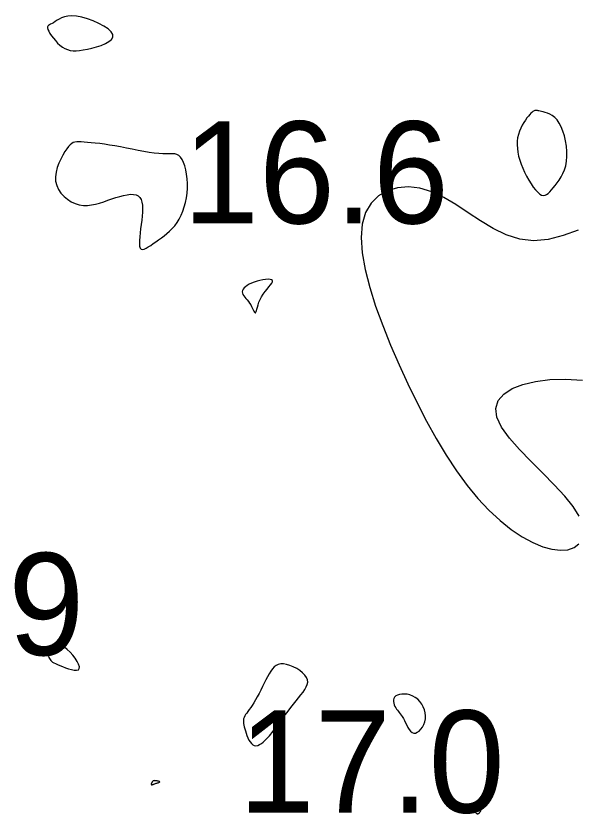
# Model space of a CAD drawing. Extents: x 3040093 to 3056816, y 408076 to 509144.
# Drawn here: x 3046483.64 to 3046511.15, y 434873.55 to 434912.62 of the extents above; entities that cross this region are included whole.
import ezdxf

# ---------------------------------------------------------------- set-up
doc = ezdxf.new("R2010")
doc.units = 0
doc.layers.add('V-CHAN-CONT-EL17', color=7, linetype='Continuous')
doc.layers.add('V-TOPO-SOUN-0610', color=7, linetype='Continuous')

msp = doc.modelspace()

# ---------------------------------------------------------------- linework, layer by layer
at = {"layer": 'V-CHAN-CONT-EL17'}
for points in [[(3046487.355, 434911.044), (3046487.585, 434911.107), (3046487.809, 434911.181), (3046488.015, 434911.266), (3046488.189, 434911.362), (3046488.318, 434911.469), (3046488.388, 434911.585), (3046488.386, 434911.711), (3046488.304, 434911.846), (3046488.151, 434911.985), (3046487.943, 434912.123), (3046487.694, 434912.254), (3046487.421, 434912.373), (3046487.137, 434912.474), (3046486.859, 434912.552), (3046486.602, 434912.601), (3046486.376, 434912.619), (3046486.183, 434912.609), (3046486.017, 434912.576), (3046485.876, 434912.528), (3046485.755, 434912.469), (3046485.652, 434912.405), (3046485.561, 434912.344), (3046485.479, 434912.289), (3046485.405, 434912.247), (3046485.337, 434912.213), (3046485.28, 434912.184), (3046485.234, 434912.155), (3046485.201, 434912.123), (3046485.184, 434912.083), (3046485.184, 434912.03), (3046485.204, 434911.961), (3046485.245, 434911.872), (3046485.304, 434911.768), (3046485.38, 434911.653), (3046485.47, 434911.533), (3046485.571, 434911.412), (3046485.68, 434911.295), (3046485.796, 434911.189), (3046485.915, 434911.097), (3046486.037, 434911.025), (3046486.162, 434910.971), (3046486.293, 434910.936), (3046486.433, 434910.917), (3046486.585, 434910.915), (3046486.75, 434910.927), (3046486.933, 434910.953), (3046487.135, 434910.992)], [(3046510.118, 434907.526), (3046510.003, 434907.645), (3046509.886, 434907.738), (3046509.768, 434907.807), (3046509.653, 434907.858), (3046509.544, 434907.895), (3046509.446, 434907.92), (3046509.36, 434907.94), (3046509.29, 434907.956), (3046509.234, 434907.97), (3046509.19, 434907.981), (3046509.155, 434907.99), (3046509.126, 434907.996), (3046509.102, 434907.999), (3046509.08, 434907.999), (3046509.057, 434907.996), (3046509.032, 434907.99), (3046509.003, 434907.978), (3046508.969, 434907.961), (3046508.931, 434907.935), (3046508.888, 434907.899), (3046508.838, 434907.853), (3046508.782, 434907.793), (3046508.718, 434907.719), (3046508.647, 434907.629), (3046508.572, 434907.524), (3046508.494, 434907.405), (3046508.418, 434907.275), (3046508.347, 434907.133), (3046508.283, 434906.983), (3046508.231, 434906.824), (3046508.192, 434906.658), (3046508.171, 434906.487), (3046508.165, 434906.311), (3046508.176, 434906.13), (3046508.201, 434905.945), (3046508.241, 434905.756), (3046508.295, 434905.563), (3046508.362, 434905.368), (3046508.441, 434905.17), (3046508.531, 434904.97), (3046508.63, 434904.773), (3046508.736, 434904.583), (3046508.846, 434904.404), (3046508.957, 434904.242), (3046509.067, 434904.101), (3046509.174, 434903.986), (3046509.274, 434903.901), (3046509.366, 434903.85), (3046509.451, 434903.831), (3046509.532, 434903.841), (3046509.61, 434903.877), (3046509.687, 434903.934), (3046509.766, 434904.011), (3046509.848, 434904.103), (3046509.936, 434904.208), (3046510.031, 434904.324), (3046510.13, 434904.45), (3046510.228, 434904.588), (3046510.323, 434904.739), (3046510.41, 434904.905), (3046510.485, 434905.087), (3046510.545, 434905.287), (3046510.586, 434905.505), (3046510.605, 434905.741), (3046510.602, 434905.99), (3046510.58, 434906.246), (3046510.539, 434906.501), (3046510.481, 434906.748), (3046510.409, 434906.981), (3046510.323, 434907.193), (3046510.225, 434907.376)], [(3046486.942, 434903.346), (3046487.142, 434903.345), (3046487.341, 434903.367), (3046487.539, 434903.407), (3046487.737, 434903.462), (3046487.935, 434903.526), (3046488.132, 434903.595), (3046488.329, 434903.664), (3046488.525, 434903.73), (3046488.717, 434903.788), (3046488.903, 434903.835), (3046489.079, 434903.87), (3046489.242, 434903.888), (3046489.39, 434903.886), (3046489.518, 434903.862), (3046489.625, 434903.813), (3046489.707, 434903.736), (3046489.767, 434903.633), (3046489.806, 434903.507), (3046489.828, 434903.36), (3046489.836, 434903.196), (3046489.831, 434903.016), (3046489.817, 434902.824), (3046489.796, 434902.622), (3046489.77, 434902.414), (3046489.743, 434902.204), (3046489.718, 434901.999), (3046489.698, 434901.805), (3046489.685, 434901.628), (3046489.683, 434901.474), (3046489.694, 434901.348), (3046489.723, 434901.258), (3046489.77, 434901.207), (3046489.836, 434901.191), (3046489.916, 434901.207), (3046490.011, 434901.248), (3046490.118, 434901.31), (3046490.234, 434901.387), (3046490.358, 434901.474), (3046490.488, 434901.567), (3046490.621, 434901.661), (3046490.757, 434901.758), (3046490.893, 434901.859), (3046491.028, 434901.966), (3046491.16, 434902.082), (3046491.288, 434902.209), (3046491.409, 434902.349), (3046491.523, 434902.504), (3046491.628, 434902.676), (3046491.722, 434902.862), (3046491.805, 434903.062), (3046491.876, 434903.273), (3046491.935, 434903.493), (3046491.981, 434903.719), (3046492.012, 434903.951), (3046492.028, 434904.185), (3046492.029, 434904.42), (3046492.016, 434904.652), (3046491.989, 434904.874), (3046491.95, 434905.085), (3046491.899, 434905.277), (3046491.839, 434905.448), (3046491.77, 434905.592), (3046491.694, 434905.705), (3046491.611, 434905.785), (3046491.518, 434905.835), (3046491.415, 434905.862), (3046491.297, 434905.873), (3046491.162, 434905.874), (3046491.008, 434905.871), (3046490.832, 434905.871), (3046490.632, 434905.88), (3046490.406, 434905.903), (3046490.158, 434905.939), (3046489.893, 434905.984), (3046489.615, 434906.037), (3046489.331, 434906.093), (3046489.045, 434906.15), (3046488.762, 434906.206), (3046488.486, 434906.257), (3046488.223, 434906.3), (3046487.974, 434906.337), (3046487.74, 434906.368), (3046487.523, 434906.393), (3046487.322, 434906.413), (3046487.141, 434906.428), (3046486.979, 434906.44), (3046486.838, 434906.449), (3046486.718, 434906.454), (3046486.616, 434906.453), (3046486.527, 434906.443), (3046486.447, 434906.419), (3046486.372, 434906.378), (3046486.297, 434906.317), (3046486.219, 434906.232), (3046486.132, 434906.119), (3046486.034, 434905.976), (3046485.931, 434905.806), (3046485.829, 434905.616), (3046485.735, 434905.41), (3046485.657, 434905.193), (3046485.601, 434904.971), (3046485.575, 434904.748), (3046485.584, 434904.53), (3046485.635, 434904.322), (3046485.724, 434904.126), (3046485.845, 434903.946), (3046485.993, 434903.784), (3046486.162, 434903.643), (3046486.347, 434903.526), (3046486.542, 434903.436), (3046486.742, 434903.376)], [(3046495.386, 434898.123), (3046495.406, 434898.182), (3046495.428, 434898.265), (3046495.455, 434898.366), (3046495.488, 434898.482), (3046495.531, 434898.608), (3046495.586, 434898.739), (3046495.655, 434898.872), (3046495.739, 434899.001), (3046495.833, 434899.126), (3046495.929, 434899.244), (3046496.02, 434899.352), (3046496.099, 434899.45), (3046496.159, 434899.536), (3046496.193, 434899.607), (3046496.193, 434899.662), (3046496.154, 434899.699), (3046496.081, 434899.72), (3046495.98, 434899.726), (3046495.859, 434899.718), (3046495.724, 434899.699), (3046495.58, 434899.67), (3046495.437, 434899.632), (3046495.298, 434899.587), (3046495.172, 434899.537), (3046495.059, 434899.483), (3046494.96, 434899.425), (3046494.877, 434899.364), (3046494.81, 434899.302), (3046494.761, 434899.238), (3046494.73, 434899.174), (3046494.718, 434899.111), (3046494.726, 434899.049), (3046494.751, 434898.987), (3046494.789, 434898.924), (3046494.839, 434898.86), (3046494.895, 434898.793), (3046494.955, 434898.722), (3046495.016, 434898.647), (3046495.074, 434898.566), (3046495.127, 434898.48), (3046495.175, 434898.391), (3046495.217, 434898.305), (3046495.255, 434898.228), (3046495.288, 434898.162), (3046495.318, 434898.115), (3046495.344, 434898.089), (3046495.366, 434898.091)], [(3046485.916, 434880.765), (3046486.063, 434880.71), (3046486.214, 434880.659), (3046486.362, 434880.618), (3046486.497, 434880.593), (3046486.611, 434880.59), (3046486.695, 434880.613), (3046486.741, 434880.669), (3046486.743, 434880.761), (3046486.705, 434880.881), (3046486.634, 434881.022), (3046486.536, 434881.174), (3046486.418, 434881.328), (3046486.288, 434881.475), (3046486.151, 434881.606), (3046486.015, 434881.711), (3046485.885, 434881.785), (3046485.764, 434881.827), (3046485.652, 434881.844), (3046485.55, 434881.837), (3046485.46, 434881.812), (3046485.382, 434881.771), (3046485.317, 434881.72), (3046485.267, 434881.66), (3046485.232, 434881.597), (3046485.21, 434881.532), (3046485.201, 434881.465), (3046485.202, 434881.399), (3046485.212, 434881.333), (3046485.23, 434881.271), (3046485.252, 434881.212), (3046485.279, 434881.159), (3046485.308, 434881.111), (3046485.343, 434881.069), (3046485.384, 434881.029), (3046485.435, 434880.991), (3046485.498, 434880.952), (3046485.575, 434880.912), (3046485.669, 434880.868), (3046485.783, 434880.819)], [(3046495.386, 434876.893), (3046495.472, 434876.911), (3046495.561, 434876.951), (3046495.65, 434877.006), (3046495.739, 434877.074), (3046495.825, 434877.15), (3046495.906, 434877.23), (3046495.98, 434877.308), (3046496.046, 434877.382), (3046496.107, 434877.454), (3046496.165, 434877.526), (3046496.222, 434877.602), (3046496.283, 434877.683), (3046496.349, 434877.773), (3046496.423, 434877.875), (3046496.509, 434877.992), (3046496.607, 434878.125), (3046496.717, 434878.271), (3046496.836, 434878.428), (3046496.961, 434878.591), (3046497.09, 434878.758), (3046497.219, 434878.924), (3046497.346, 434879.087), (3046497.469, 434879.241), (3046497.584, 434879.386), (3046497.689, 434879.521), (3046497.778, 434879.648), (3046497.848, 434879.77), (3046497.896, 434879.887), (3046497.916, 434880.001), (3046497.907, 434880.115), (3046497.862, 434880.229), (3046497.781, 434880.345), (3046497.668, 434880.459), (3046497.532, 434880.568), (3046497.378, 434880.668), (3046497.214, 434880.755), (3046497.047, 434880.826), (3046496.884, 434880.876), (3046496.733, 434880.902), (3046496.599, 434880.901), (3046496.48, 434880.874), (3046496.375, 434880.823), (3046496.28, 434880.75), (3046496.194, 434880.656), (3046496.112, 434880.544), (3046496.033, 434880.416), (3046495.954, 434880.273), (3046495.873, 434880.119), (3046495.79, 434879.955), (3046495.706, 434879.786), (3046495.621, 434879.616), (3046495.536, 434879.448), (3046495.451, 434879.286), (3046495.367, 434879.133), (3046495.285, 434878.993), (3046495.205, 434878.869), (3046495.129, 434878.759), (3046495.057, 434878.662), (3046494.991, 434878.574), (3046494.932, 434878.494), (3046494.88, 434878.42), (3046494.837, 434878.35), (3046494.804, 434878.281), (3046494.782, 434878.211), (3046494.771, 434878.139), (3046494.768, 434878.064), (3046494.774, 434877.986), (3046494.788, 434877.903), (3046494.809, 434877.814), (3046494.836, 434877.719), (3046494.868, 434877.616), (3046494.904, 434877.506), (3046494.945, 434877.393), (3046494.991, 434877.28), (3046495.043, 434877.173), (3046495.099, 434877.077), (3046495.162, 434876.996), (3046495.23, 434876.936), (3046495.305, 434876.901)], [(3046503.192, 434877.514), (3046503.282, 434877.549), (3046503.372, 434877.611), (3046503.457, 434877.698), (3046503.534, 434877.805), (3046503.598, 434877.929), (3046503.647, 434878.065), (3046503.675, 434878.209), (3046503.68, 434878.357), (3046503.663, 434878.507), (3046503.626, 434878.655), (3046503.569, 434878.798), (3046503.495, 434878.933), (3046503.405, 434879.056), (3046503.3, 434879.165), (3046503.183, 434879.256), (3046503.056, 434879.327), (3046502.922, 434879.378), (3046502.786, 434879.41), (3046502.652, 434879.425), (3046502.525, 434879.423), (3046502.409, 434879.406), (3046502.309, 434879.374), (3046502.228, 434879.329), (3046502.171, 434879.272), (3046502.135, 434879.205), (3046502.119, 434879.132), (3046502.118, 434879.053), (3046502.131, 434878.973), (3046502.155, 434878.894), (3046502.187, 434878.818), (3046502.225, 434878.747), (3046502.265, 434878.685), (3046502.308, 434878.627), (3046502.353, 434878.572), (3046502.399, 434878.516), (3046502.448, 434878.457), (3046502.497, 434878.391), (3046502.548, 434878.316), (3046502.6, 434878.227), (3046502.652, 434878.125), (3046502.706, 434878.013), (3046502.762, 434877.899), (3046502.821, 434877.788), (3046502.884, 434877.688), (3046502.952, 434877.604), (3046503.026, 434877.543), (3046503.106, 434877.511)], [(3046490.259, 434875.005), (3046490.26, 434874.997), (3046490.264, 434874.991), (3046490.27, 434874.987), (3046490.278, 434874.984), (3046490.289, 434874.984), (3046490.301, 434874.986), (3046490.315, 434874.989), (3046490.33, 434874.994), (3046490.348, 434875), (3046490.368, 434875.007), (3046490.389, 434875.016), (3046490.413, 434875.025), (3046490.439, 434875.034), (3046490.467, 434875.044), (3046490.497, 434875.054), (3046490.53, 434875.065), (3046490.563, 434875.074), (3046490.595, 434875.084), (3046490.625, 434875.094), (3046490.649, 434875.104), (3046490.667, 434875.113), (3046490.677, 434875.122), (3046490.676, 434875.132), (3046490.665, 434875.141), (3046490.644, 434875.149), (3046490.615, 434875.157), (3046490.581, 434875.165), (3046490.544, 434875.171), (3046490.507, 434875.176), (3046490.471, 434875.18), (3046490.438, 434875.182), (3046490.411, 434875.183), (3046490.389, 434875.181), (3046490.372, 434875.178), (3046490.357, 434875.173), (3046490.346, 434875.166), (3046490.336, 434875.157), (3046490.327, 434875.147), (3046490.318, 434875.135), (3046490.309, 434875.121), (3046490.3, 434875.106), (3046490.291, 434875.09), (3046490.282, 434875.073), (3046490.274, 434875.057), (3046490.267, 434875.042), (3046490.262, 434875.028), (3046490.259, 434875.015)], [(3046506.317, 434873.602), (3046506.332, 434873.617), (3046506.346, 434873.633), (3046506.358, 434873.65), (3046506.368, 434873.667), (3046506.377, 434873.684), (3046506.382, 434873.701), (3046506.383, 434873.716), (3046506.381, 434873.729), (3046506.375, 434873.74), (3046506.367, 434873.75), (3046506.356, 434873.758), (3046506.343, 434873.765), (3046506.329, 434873.771), (3046506.315, 434873.777), (3046506.301, 434873.781), (3046506.287, 434873.785), (3046506.273, 434873.789), (3046506.258, 434873.793), (3046506.242, 434873.797), (3046506.223, 434873.802), (3046506.201, 434873.807), (3046506.175, 434873.814), (3046506.144, 434873.821), (3046506.108, 434873.83), (3046506.069, 434873.84), (3046506.03, 434873.848), (3046505.992, 434873.856), (3046505.957, 434873.86), (3046505.929, 434873.861), (3046505.91, 434873.857), (3046505.902, 434873.847), (3046505.906, 434873.831), (3046505.921, 434873.809), (3046505.944, 434873.784), (3046505.974, 434873.756), (3046506.007, 434873.726), (3046506.041, 434873.697), (3046506.074, 434873.67), (3046506.103, 434873.646), (3046506.127, 434873.626), (3046506.146, 434873.61), (3046506.16, 434873.597), (3046506.172, 434873.587), (3046506.181, 434873.58), (3046506.188, 434873.575), (3046506.195, 434873.572), (3046506.203, 434873.569), (3046506.212, 434873.567), (3046506.222, 434873.566), (3046506.234, 434873.565), (3046506.246, 434873.566), (3046506.259, 434873.569), (3046506.273, 434873.574), (3046506.287, 434873.581), (3046506.302, 434873.59)]]:
    msp.add_lwpolyline(points, close=True, dxfattribs=at)
for points in [[(3046511.153, 434902.138), (3046510.411, 434901.868), (3046509.683, 434901.678), (3046508.975, 434901.609), (3046508.294, 434901.692), (3046507.635, 434901.906), (3046506.997, 434902.216), (3046506.376, 434902.588), (3046505.768, 434902.988), (3046505.171, 434903.381), (3046504.581, 434903.734), (3046503.995, 434904.011), (3046503.412, 434904.185), (3046502.844, 434904.251), (3046502.306, 434904.21), (3046501.813, 434904.062), (3046501.379, 434903.809), (3046501.019, 434903.452), (3046500.748, 434902.993), (3046500.581, 434902.431), (3046500.528, 434901.771), (3046500.58, 434901.025), (3046500.725, 434900.207), (3046500.95, 434899.331), (3046501.242, 434898.413), (3046501.587, 434897.467), (3046501.974, 434896.507), (3046502.389, 434895.548), (3046502.821, 434894.603), (3046503.269, 434893.68), (3046503.731, 434892.786), (3046504.207, 434891.928), (3046504.697, 434891.113), (3046505.201, 434890.348), (3046505.718, 434889.639), (3046506.248, 434888.993), (3046506.789, 434888.417), (3046507.335, 434887.912), (3046507.879, 434887.48), (3046508.412, 434887.123), (3046508.927, 434886.841), (3046509.416, 434886.635), (3046509.872, 434886.508), (3046510.286, 434886.46), (3046510.651, 434886.491), (3046510.956, 434886.599), (3046511.19, 434886.779)], [(3046511.196, 434888.128), (3046510.909, 434888.601), (3046510.494, 434889.118), (3046509.983, 434889.668), (3046509.416, 434890.239), (3046508.834, 434890.818), (3046508.278, 434891.394), (3046507.789, 434891.952), (3046507.408, 434892.482), (3046507.175, 434892.97), (3046507.121, 434893.406), (3046507.239, 434893.786), (3046507.511, 434894.111), (3046507.917, 434894.377), (3046508.442, 434894.584), (3046509.066, 434894.73), (3046509.771, 434894.814), (3046510.541, 434894.835), (3046511.357, 434894.791)]]:
    msp.add_lwpolyline(points, dxfattribs=at)

# ---------------------------------------------------------------- texts
at = {"layer": 'V-TOPO-SOUN-0610'}
for s, p in [('16.6 ', (3046491.813, 434902.46)), ('16.9 ', (3046473.973, 434881.33)), ('17.0 ', (3046494.543, 434873.62))]:
    msp.add_text(s, height=5, dxfattribs=at).set_placement(p)

doc.saveas('drawing.dxf')
